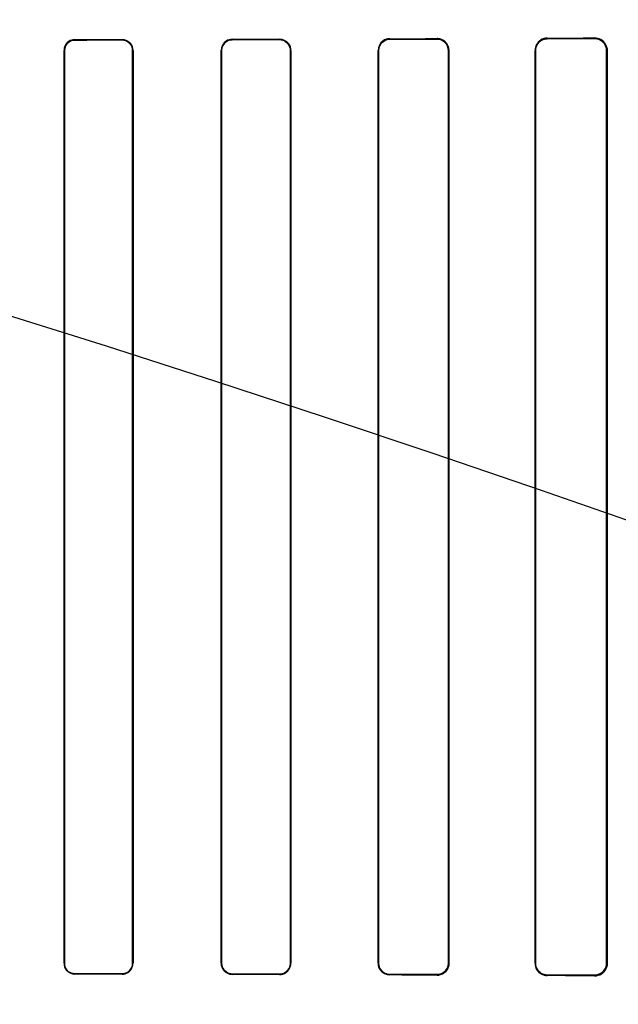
# Model space of a CAD drawing. Header units: millimetres. Extents: x 0 to 297, y 0 to 210.
# Tile 377 of 455: x 242.728 to 242.861, y 158.521 to 158.74. Entities that reach past the tile are written whole.
import ezdxf

# ---------------------------------------------------------------- set-up
doc = ezdxf.new("R2010")
doc.units = ezdxf.units.MM
doc.header["$LTSCALE"] = 16.335
doc.layers.get('0').update_dxf_attribs({"linetype": 'CONTINUOUS'})
for name, color, linetype in [('AXES_REF', 7, 'CONTINUOUS'), ('INTFCLR_1', 7, 'CONTINUOUS'), ('INTFCLR_72935', 7, 'CONTINUOUS')]:
    doc.layers.add(name, color=color, linetype=linetype)

msp = doc.modelspace()

# ---------------------------------------------------------------- linework, layer by layer
at = {"color": 7, "linetype": 'Continuous'}
for radius in [6.787079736, 6.7865, 6.743039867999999]:
    msp.add_circle((241.4889104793, 154.7114782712), radius, dxfattribs=at)
msp.add_arc((241.4889104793, 154.7114782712), 6.72, 278.2771290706, 261.7228709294, dxfattribs=at)
at = {"layer": 'AXES_REF', "color": 9, "linetype": 'Continuous'}
msp.add_circle((241.4889104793, 154.7114782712), 4.150003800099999, dxfattribs=at)
at = {"layer": 'AXES_REF', "color": 7, "linetype": 'Continuous'}
msp.add_arc((241.4889104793, 154.7114782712), 6.874, 113.0826847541, 66.9173152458, dxfattribs=at)
at = {"layer": 'AXES_REF', "color": 9, "linetype": 'Continuous'}
msp.add_arc((241.4889104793, 154.7114782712), 6.191158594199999, 94.4118118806, 85.5881881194, dxfattribs=at)
at = {"layer": 'INTFCLR_1', "color": 9, "linetype": 'Continuous'}
for p, q in [((242.845356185, 158.7355876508), (242.845356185, 158.7357045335)), ((242.855856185, 158.7357561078), (242.855856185, 158.735631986)), ((242.740356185, 158.7352897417), (242.740356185, 158.7353743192)), ((242.750856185, 158.7353970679), (242.750856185, 158.7353108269)), ((242.775356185, 158.7353663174), (242.775356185, 158.7354572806)), ((242.785856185, 158.7354864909), (242.785856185, 158.7353930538)), ((242.810356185, 158.7354633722), (242.810356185, 158.7355640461)), ((242.820856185, 158.7356019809), (242.820856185, 158.7354973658)), ((242.7379551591, 158.7329683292), (242.7380392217, 158.7329683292)), ((242.7532036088, 158.7329683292), (242.7532904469, 158.7329683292)), ((242.772873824, 158.7329683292), (242.7729640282, 158.7329683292)), ((242.7882873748, 158.7329683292), (242.7883817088, 158.7329683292)), ((242.8077693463, 158.7329683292), (242.8078688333, 158.7329683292)), ((242.8233938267, 158.7329683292), (242.8234999, 158.7329683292)), ((242.8426325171, 158.7329683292), (242.8427473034, 158.7329683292)), ((242.8585317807, 158.7329683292), (242.8586586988, 158.7329683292)), ((242.7380392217, 158.5299683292), (242.7379551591, 158.5299683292)), ((242.7532904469, 158.5299683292), (242.7532036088, 158.5299683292)), ((242.7729640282, 158.5299683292), (242.772873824, 158.5299683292)), ((242.7883817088, 158.5299683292), (242.7882873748, 158.5299683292)), ((242.8078688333, 158.5299683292), (242.8077693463, 158.5299683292)), ((242.8234999, 158.5299683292), (242.8233938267, 158.5299683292)), ((242.8427473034, 158.5299683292), (242.8426325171, 158.5299683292)), ((242.8586586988, 158.5299683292), (242.8585317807, 158.5299683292)), ((242.740356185, 158.5275623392), (242.740356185, 158.5276469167)), ((242.750856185, 158.5276258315), (242.750856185, 158.5275395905)), ((242.775356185, 158.5274793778), (242.775356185, 158.527570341)), ((242.785856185, 158.5275436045), (242.785856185, 158.5274501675)), ((242.810356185, 158.5273726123), (242.810356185, 158.5274732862)), ((242.820856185, 158.5274392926), (242.820856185, 158.5273346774)), ((242.845356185, 158.5272321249), (242.845356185, 158.5273490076)), ((242.855856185, 158.5273046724), (242.855856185, 158.5271805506))]:
    msp.add_line(p, q, dxfattribs=at)
at = {"layer": 'INTFCLR_1', "color": 6, "linetype": 'Continuous'}
for p, q in [((242.737955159, 158.7329683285), (242.737955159, 158.52996833)), ((242.7380392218, 158.7329683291), (242.7380392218, 158.5299683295)), ((242.7532036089, 158.5299683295), (242.7532036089, 158.7329683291)), ((242.7532904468, 158.52996833), (242.7532904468, 158.7329683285)), ((242.7728738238, 158.7329683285), (242.7728738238, 158.52996833)), ((242.7729640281, 158.7329683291), (242.7729640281, 158.5299683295)), ((242.7882873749, 158.5299683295), (242.7882873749, 158.7329683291)), ((242.7883817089, 158.52996833), (242.7883817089, 158.7329683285)), ((242.8077693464, 158.7329683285), (242.8077693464, 158.52996833)), ((242.8078688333, 158.7329683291), (242.8078688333, 158.5299683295)), ((242.8233938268, 158.5299683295), (242.8233938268, 158.7329683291)), ((242.8234999, 158.52996833), (242.8234999, 158.7329683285)), ((242.8426325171, 158.7329683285), (242.8426325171, 158.52996833)), ((242.8427473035, 158.7329683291), (242.8427473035, 158.5299683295)), ((242.8585317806, 158.5299683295), (242.8585317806, 158.7329683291)), ((242.8586586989, 158.52996833), (242.8586586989, 158.7329683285))]:
    msp.add_line(p, q, dxfattribs=at)
at = {"layer": 'INTFCLR_1', "color": 7, "linetype": 'Continuous'}
for points in [[(242.8567090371, 158.7354957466), (242.8566215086, 158.7355232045), (242.8565319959, 158.7355479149), (242.8564405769, 158.7355697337), (242.8563473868, 158.7355885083), (242.8562524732, 158.7356041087), (242.8561557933, 158.735616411), (242.8560574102, 158.7356252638), (242.8559574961, 158.7356305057), (242.855856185, 158.735631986)], [(242.855856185, 158.5273046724), (242.8559515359, 158.5273059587), (242.8560477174, 158.5273107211), (242.8561445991, 158.5273190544), (242.8562428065, 158.5273311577), (242.8563414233, 158.5273470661), (242.8564380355, 158.5273663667), (242.8565317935, 158.5273886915), (242.8566233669, 158.5274140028), (242.8567126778, 158.5274421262)]]:
    msp.add_lwpolyline(points, dxfattribs=at)
at = {"layer": 'INTFCLR_1', "color": 6, "linetype": 'Continuous'}
for centre, major_axis, ratio, start_param, end_param in [((242.553106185, 158.7364683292), (0.3650864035, 0), 0.0034906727, -0.642674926, -0.5930216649), ((242.553106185, 158.7364683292), (0.3650864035, 0), 0.0034906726, -1.0322457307, -0.9983944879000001), ((242.553106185, 158.7364683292), (0.3860864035, 0), 0.0034906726, -1.0644388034, -1.0330623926), ((242.553106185, 158.7364683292), (0.3650864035, 0), 0.0034906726, -0.9162996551, -0.8795209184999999), ((242.553106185, 158.7364683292), (0.3860864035, 0), 0.0034906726, -0.9573995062, -0.9237350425), ((242.553106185, 158.7364683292), (0.3650864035, 0), 0.0034906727, -0.7888979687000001, -0.7475038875), ((242.553106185, 158.7364683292), (0.3860864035, 0), 0.0034906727, -0.8415583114, -0.8044638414), ((242.553106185, 158.7364683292), (0.3860864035, 0), 0.0034906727, -0.7121557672, -0.6694696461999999), ((242.553106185, 158.5264683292), (0.3860864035, 0), 0.0034906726, 1.0330623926, 1.0644388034), ((242.553106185, 158.5264683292), (0.3650864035, 0), 0.0034906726, 0.9983944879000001, 1.0322457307), ((242.553106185, 158.5264683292), (0.3860864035, 0), 0.0034906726, 0.9237350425, 0.9573995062), ((242.553106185, 158.5264683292), (0.3650864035, 0), 0.0034906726, 0.8795209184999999, 0.9162996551), ((242.553106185, 158.5264683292), (0.3860864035, 0), 0.0034906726, 0.8044638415, 0.8415583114), ((242.553106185, 158.5264683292), (0.3650864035, 0), 0.0034906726, 0.7475038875, 0.7888979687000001), ((242.553106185, 158.5264683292), (0.3860864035, 0), 0.0034906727, 0.6694696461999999, 0.7121557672), ((242.553106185, 158.5264683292), (0.3650864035, 0), 0.0034906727, 0.5930216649, 0.642674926)]:
    msp.add_ellipse(centre, major_axis=major_axis, ratio=ratio, start_param=start_param, end_param=end_param, dxfattribs=at)
for points, knots in [([(242.8453561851, 158.7357045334), (242.8448516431, 158.7357021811), (242.843442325, 158.7353214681), (242.8426325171, 158.7338474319), (242.8426325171, 158.7329683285)], [0, 0, 0, 0, 0.3646494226, 1, 1, 1, 1]), ([(242.8586586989, 158.7329683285), (242.8586586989, 158.733450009), (242.858307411, 158.7348884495), (242.8567890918, 158.7357609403), (242.8558561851, 158.7357561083)], [0, 0, 0, 0, 0.3405065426, 1, 1, 1, 1]), ([(242.740356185, 158.7353743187), (242.7397759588, 158.7353731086), (242.7385057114, 158.73489641), (242.737955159, 158.7336139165), (242.737955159, 158.7329683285)], [0, 0, 0, 0, 0.473340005, 1, 1, 1, 1]), ([(242.7403561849, 158.7352897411), (242.7398825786, 158.7352888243), (242.7386742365, 158.734922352), (242.7380392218, 158.7336738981), (242.7380392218, 158.7329683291)], [0, 0, 0, 0, 0.4016424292, 1, 1, 1, 1]), ([(242.7532904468, 158.7329683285), (242.7532904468, 158.7334875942), (242.7528833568, 158.7347605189), (242.751574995, 158.7353986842), (242.7508561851, 158.7353970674)], [0, 0, 0, 0, 0.4194129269, 1, 1, 1, 1]), ([(242.7532036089, 158.7329683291), (242.7532036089, 158.7334732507), (242.7528066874, 158.7347017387), (242.7515454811, 158.7353122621), (242.750856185, 158.7353108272)], [0, 0, 0, 0, 0.4228048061, 1, 1, 1, 1]), ([(242.7753561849, 158.7354572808), (242.7748848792, 158.7354560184), (242.7735981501, 158.735099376), (242.7728738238, 158.7337580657), (242.7728738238, 158.7329683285)], [0, 0, 0, 0, 0.3737436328, 1, 1, 1, 1]), ([(242.7753561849, 158.7353663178), (242.7749077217, 158.7353652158), (242.7736690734, 158.7350273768), (242.7729640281, 158.7337344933), (242.7729640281, 158.7329683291)], [0, 0, 0, 0, 0.3692194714, 1, 1, 1, 1]), ([(242.7883817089, 158.7329683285), (242.7883817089, 158.7334883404), (242.7879787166, 158.7348046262), (242.7866192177, 158.7354886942), (242.785856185, 158.7354864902)], [0, 0, 0, 0, 0.4052942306, 1, 1, 1, 1]), ([(242.7882873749, 158.7329683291), (242.7882873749, 158.7334769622), (242.7878911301, 158.7347459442), (242.786583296, 158.7353949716), (242.785856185, 158.7353930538)], [0, 0, 0, 0, 0.4115998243, 1, 1, 1, 1]), ([(242.810356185, 158.735564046), (242.8098366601, 158.7355622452), (242.8084896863, 158.7351607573), (242.8077693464, 158.7337654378), (242.8077693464, 158.7329683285)], [0, 0, 0, 0, 0.3945870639, 1, 1, 1, 1]), ([(242.810356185, 158.7354633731), (242.809837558, 158.7354617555), (242.8085379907, 158.7350568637), (242.8078688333, 158.7337168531), (242.8078688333, 158.7329683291)], [0, 0, 0, 0, 0.4092870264, 1, 1, 1, 1]), ([(242.8234999, 158.7329683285), (242.8234999, 158.7334722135), (242.8231202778, 158.7348413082), (242.8216921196, 158.7356051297), (242.820856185, 158.7356019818)], [0, 0, 0, 0, 0.3760825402, 1, 1, 1, 1]), ([(242.8233938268, 158.7329683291), (242.8233938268, 158.7334740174), (242.8230075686, 158.7347935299), (242.8216385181, 158.7354999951), (242.820856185, 158.7354973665)], [0, 0, 0, 0, 0.392607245, 1, 1, 1, 1]), ([(242.8453561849, 158.7355876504), (242.8448916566, 158.7355857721), (242.8435460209, 158.7352400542), (242.8427473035, 158.7338270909), (242.8427473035, 158.7329683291)], [0, 0, 0, 0, 0.3510422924, 1, 1, 1, 1]), ([(242.737955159, 158.52996833), (242.737955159, 158.5294493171), (242.7383625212, 158.5281905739), (242.7396515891, 158.5275638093), (242.740356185, 158.5275623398)], [0, 0, 0, 0, 0.4241651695, 1, 1, 1, 1]), ([(242.7380392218, 158.5299683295), (242.7380392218, 158.5294642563), (242.7384357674, 158.5282489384), (242.7396793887, 158.5276482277), (242.7403561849, 158.5276469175)], [0, 0, 0, 0, 0.4268657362, 1, 1, 1, 1]), ([(242.750856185, 158.5276258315), (242.7514235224, 158.5276246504), (242.7526657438, 158.5280872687), (242.7532036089, 158.5293391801), (242.7532036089, 158.5299683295)], [0, 0, 0, 0, 0.4741698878, 1, 1, 1, 1]), ([(242.7508561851, 158.5275395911), (242.7513073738, 158.5275385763), (242.7525662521, 158.5278725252), (242.7532904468, 158.5291862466), (242.7532904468, 158.52996833)], [0, 0, 0, 0, 0.3658474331, 1, 1, 1, 1]), ([(242.7728738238, 158.52996833), (242.7728738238, 158.5294462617), (242.7732795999, 158.5281477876), (242.7746137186, 158.5274813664), (242.7753561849, 158.5274793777)], [0, 0, 0, 0, 0.4128532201, 1, 1, 1, 1]), ([(242.7729640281, 158.5299683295), (242.7729640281, 158.5294600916), (242.7733604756, 158.5282077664), (242.7746456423, 158.5275720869), (242.7753561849, 158.5275703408)], [0, 0, 0, 0, 0.417004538, 1, 1, 1, 1]), ([(242.785856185, 158.5275436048), (242.7863169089, 158.5275423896), (242.7875765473, 158.5278854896), (242.7882873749, 158.5291966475), (242.7882873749, 158.5299683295)], [0, 0, 0, 0, 0.3738418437, 1, 1, 1, 1]), ([(242.785856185, 158.5274501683), (242.7863420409, 158.5274487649), (242.7876522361, 158.5278121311), (242.7883817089, 158.5291734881), (242.7883817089, 158.52996833)], [0, 0, 0, 0, 0.3793690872, 1, 1, 1, 1]), ([(242.8077693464, 158.52996833), (242.8077693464, 158.5294503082), (242.8081636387, 158.5281016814), (242.8095575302, 158.5273753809), (242.810356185, 158.5273726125)], [0, 0, 0, 0, 0.3934298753, 1, 1, 1, 1]), ([(242.8078688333, 158.5299683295), (242.8078688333, 158.5294587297), (242.8082612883, 158.5281604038), (242.8095993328, 158.5274756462), (242.810356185, 158.5274732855)], [0, 0, 0, 0, 0.4023826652, 1, 1, 1, 1]), ([(242.820856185, 158.5274392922), (242.8213634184, 158.5274375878), (242.8226839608, 158.5278220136), (242.8233938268, 158.5291875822), (242.8233938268, 158.5299683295)], [0, 0, 0, 0, 0.3938220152, 1, 1, 1, 1]), ([(242.820856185, 158.5273346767), (242.8213952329, 158.5273326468), (242.8227734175, 158.5277435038), (242.8234999, 158.529165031), (242.8234999, 158.52996833)], [0, 0, 0, 0, 0.4015729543, 1, 1, 1, 1]), ([(242.8426325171, 158.52996833), (242.8426325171, 158.5294719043), (242.8429988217, 158.5280626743), (242.8444696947, 158.5272362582), (242.8453561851, 158.5272321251)], [0, 0, 0, 0, 0.3589677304, 1, 1, 1, 1]), ([(242.8427473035, 158.5299683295), (242.8427473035, 158.5294735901), (242.8431172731, 158.5281196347), (242.8445249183, 158.5273523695), (242.8453561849, 158.5273490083)], [0, 0, 0, 0, 0.3731030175, 1, 1, 1, 1]), ([(242.8558561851, 158.5271805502), (242.8563959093, 158.5271777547), (242.8578498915, 158.5275785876), (242.8586586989, 158.5290881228), (242.8586586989, 158.52996833)], [0, 0, 0, 0, 0.380109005, 1, 1, 1, 1])]:
    msp.add_open_spline(points, degree=3, knots=knots, dxfattribs=at)
at = {"layer": 'INTFCLR_1', "color": 7, "linetype": 'Continuous'}
for points, knots in [([(242.8585317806, 158.7329683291), (242.858531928, 158.7334315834), (242.8581933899, 158.7348110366), (242.8567441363, 158.7356170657), (242.8558561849, 158.7356319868)], [0, 0, 0, 0, 0.3428133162, 1, 1, 1, 1]), ([(242.8558561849, 158.5273046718), (242.8563573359, 158.5273116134), (242.8577407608, 158.5276647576), (242.8585359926, 158.5291147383), (242.8585317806, 158.5299683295)], [0, 0, 0, 0, 0.3699430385, 1, 1, 1, 1]), ([(242.8567126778, 158.5274421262), (242.8571596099, 158.5275915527), (242.8581170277, 158.5282218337), (242.8585317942, 158.5293502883), (242.8585317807, 158.5299683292)], [0, 0, 0, 0, 0.4326208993, 1, 1, 1, 1])]:
    msp.add_open_spline(points, degree=3, knots=knots, dxfattribs=at)
at = {"layer": 'INTFCLR_72935', "color": 9, "linetype": 'Continuous'}
for p, q in [((242.845356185, 158.7357045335), (242.845356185, 158.7355876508)), ((242.855856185, 158.735631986), (242.855856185, 158.7357561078)), ((242.740356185, 158.7353743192), (242.740356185, 158.7352897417)), ((242.750856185, 158.7353108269), (242.750856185, 158.7353970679)), ((242.775356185, 158.7354572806), (242.775356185, 158.7353663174)), ((242.785856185, 158.7353930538), (242.785856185, 158.7354864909)), ((242.810356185, 158.7355640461), (242.810356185, 158.7354633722)), ((242.820856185, 158.7354973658), (242.820856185, 158.7356019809)), ((242.7380392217, 158.7329683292), (242.7379551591, 158.7329683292)), ((242.7532904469, 158.7329683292), (242.7532036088, 158.7329683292)), ((242.7729640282, 158.7329683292), (242.772873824, 158.7329683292)), ((242.7883817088, 158.7329683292), (242.7882873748, 158.7329683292)), ((242.8078688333, 158.7329683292), (242.8077693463, 158.7329683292)), ((242.8234999, 158.7329683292), (242.8233938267, 158.7329683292)), ((242.8427473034, 158.7329683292), (242.8426325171, 158.7329683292)), ((242.8586586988, 158.7329683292), (242.8585317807, 158.7329683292)), ((242.7379551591, 158.5299683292), (242.7380392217, 158.5299683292)), ((242.7532036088, 158.5299683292), (242.7532904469, 158.5299683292)), ((242.772873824, 158.5299683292), (242.7729640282, 158.5299683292)), ((242.7882873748, 158.5299683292), (242.7883817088, 158.5299683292)), ((242.8077693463, 158.5299683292), (242.8078688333, 158.5299683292)), ((242.8233938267, 158.5299683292), (242.8234999, 158.5299683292)), ((242.8426325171, 158.5299683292), (242.8427473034, 158.5299683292)), ((242.8585317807, 158.5299683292), (242.8586586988, 158.5299683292)), ((242.740356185, 158.5276469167), (242.740356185, 158.5275623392)), ((242.750856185, 158.5275395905), (242.750856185, 158.5276258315)), ((242.775356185, 158.527570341), (242.775356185, 158.5274793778)), ((242.785856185, 158.5274501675), (242.785856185, 158.5275436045)), ((242.810356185, 158.5274732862), (242.810356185, 158.5273726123)), ((242.820856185, 158.5273346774), (242.820856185, 158.5274392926)), ((242.845356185, 158.5273490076), (242.845356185, 158.5272321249)), ((242.855856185, 158.5271805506), (242.855856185, 158.5273046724))]:
    msp.add_line(p, q, dxfattribs=at)
at = {"layer": 'INTFCLR_72935', "color": 6, "linetype": 'Continuous'}
for p, q in [((242.7379551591, 158.52996833), (242.7379551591, 158.7329683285)), ((242.7380392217, 158.5299683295), (242.7380392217, 158.7329683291)), ((242.7532036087, 158.7329683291), (242.7532036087, 158.5299683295)), ((242.753290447, 158.7329683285), (242.753290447, 158.52996833)), ((242.772873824, 158.52996833), (242.772873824, 158.7329683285)), ((242.7729640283, 158.5299683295), (242.7729640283, 158.7329683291)), ((242.7882873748, 158.7329683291), (242.7882873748, 158.5299683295)), ((242.7883817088, 158.7329683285), (242.7883817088, 158.52996833)), ((242.8077693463, 158.52996833), (242.8077693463, 158.7329683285)), ((242.8078688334, 158.5299683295), (242.8078688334, 158.7329683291)), ((242.8233938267, 158.7329683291), (242.8233938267, 158.5299683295)), ((242.8234998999, 158.7329683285), (242.8234998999, 158.52996833)), ((242.8426325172, 158.52996833), (242.8426325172, 158.7329683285)), ((242.8427473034, 158.5299683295), (242.8427473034, 158.7329683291)), ((242.8585317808, 158.7329683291), (242.8585317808, 158.5299683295)), ((242.8586586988, 158.7329683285), (242.8586586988, 158.52996833))]:
    msp.add_line(p, q, dxfattribs=at)
at = {"layer": 'INTFCLR_72935', "color": 7, "linetype": 'Continuous'}
for points in [[(242.8217280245, 158.73545698), (242.8216383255, 158.7354862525), (242.8215466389, 158.7355125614), (242.8214530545, 158.7355357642), (242.8213577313, 158.7355557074), (242.8212607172, 158.7355722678), (242.8211619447, 158.7355853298), (242.8210614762, 158.7355947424), (242.8209595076, 158.7356003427), (242.820856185, 158.7356019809)], [(242.855856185, 158.735631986), (242.8559515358, 158.7356306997), (242.8560477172, 158.7356259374), (242.8561445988, 158.735617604), (242.8562428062, 158.7356055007), (242.856341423, 158.7355895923), (242.8564380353, 158.7355702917), (242.8565317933, 158.7355479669), (242.8566233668, 158.7355226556), (242.8567126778, 158.7354945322)], [(242.8567090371, 158.5274409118), (242.8566215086, 158.5274134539), (242.8565319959, 158.5273887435), (242.8564405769, 158.5273669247), (242.8563473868, 158.5273481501), (242.8562524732, 158.5273325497), (242.8561557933, 158.5273202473), (242.8560574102, 158.5273113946), (242.8559574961, 158.5273061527), (242.855856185, 158.5273046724)]]:
    msp.add_lwpolyline(points, dxfattribs=at)
at = {"layer": 'INTFCLR_72935', "color": 6, "linetype": 'Continuous'}
for centre, major_axis, ratio, start_param, end_param in [((242.553106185, 158.7364683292), (0.3650864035, 0), 0.0034906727, -0.642674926, -0.5930216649), ((242.553106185, 158.7364683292), (0.3650864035, 0), 0.0034906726, -1.0322457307, -0.9983944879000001), ((242.553106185, 158.7364683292), (0.3860864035, 0), 0.0034906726, -1.0644388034, -1.0330623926), ((242.553106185, 158.7364683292), (0.3650864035, 0), 0.0034906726, -0.9162996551, -0.8795209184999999), ((242.553106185, 158.7364683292), (0.3860864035, 0), 0.0034906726, -0.9573995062, -0.9237350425), ((242.553106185, 158.7364683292), (0.3650864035, 0), 0.0034906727, -0.7888979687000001, -0.7475038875), ((242.553106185, 158.7364683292), (0.3860864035, 0), 0.0034906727, -0.8415583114, -0.8044638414), ((242.553106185, 158.7364683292), (0.3860864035, 0), 0.0034906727, -0.7121557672, -0.6694696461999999), ((242.553106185, 158.5264683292), (0.3860864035, 0), 0.0034906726, 1.0330623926, 1.0644388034), ((242.553106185, 158.5264683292), (0.3650864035, 0), 0.0034906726, 0.9983944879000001, 1.0322457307), ((242.553106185, 158.5264683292), (0.3860864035, 0), 0.0034906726, 0.9237350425, 0.9573995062), ((242.553106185, 158.5264683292), (0.3650864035, 0), 0.0034906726, 0.8795209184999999, 0.9162996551), ((242.553106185, 158.5264683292), (0.3860864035, 0), 0.0034906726, 0.8044638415, 0.8415583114), ((242.553106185, 158.5264683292), (0.3650864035, 0), 0.0034906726, 0.7475038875, 0.7888979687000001), ((242.553106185, 158.5264683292), (0.3860864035, 0), 0.0034906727, 0.6694696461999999, 0.7121557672), ((242.553106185, 158.5264683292), (0.3650864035, 0), 0.0034906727, 0.5930216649, 0.642674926)]:
    msp.add_ellipse(centre, major_axis=major_axis, ratio=ratio, start_param=start_param, end_param=end_param, dxfattribs=at)
for points, knots in [([(242.845356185, 158.7357045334), (242.8448410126, 158.7357021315), (242.8434293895, 158.7353107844), (242.8426325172, 158.7338376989), (242.8426325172, 158.7329683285)], [0, 0, 0, 0, 0.3720910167, 1, 1, 1, 1]), ([(242.855856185, 158.7357561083), (242.8563959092, 158.7357589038), (242.8578498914, 158.7353580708), (242.8586586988, 158.7338485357), (242.8586586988, 158.7329683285)], [0, 0, 0, 0, 0.3801090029, 1, 1, 1, 1]), ([(242.7403561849, 158.7353743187), (242.7399043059, 158.7353733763), (242.7386605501, 158.7350331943), (242.7379551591, 158.7337355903), (242.7379551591, 158.7329683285)], [0, 0, 0, 0, 0.3706542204, 1, 1, 1, 1]), ([(242.7380392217, 158.7329683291), (242.7380392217, 158.7334754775), (242.7384385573, 158.7346917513), (242.7396822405, 158.7352884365), (242.7403561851, 158.7352897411)], [0, 0, 0, 0, 0.4293885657, 1, 1, 1, 1]), ([(242.753290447, 158.7329683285), (242.753290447, 158.7334914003), (242.7528799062, 158.7347655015), (242.7515714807, 158.7353986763), (242.750856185, 158.7353970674)], [0, 0, 0, 0, 0.4223875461, 1, 1, 1, 1]), ([(242.7508561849, 158.7353108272), (242.7514235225, 158.7353120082), (242.7526657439, 158.7348493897), (242.7532036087, 158.7335974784), (242.7532036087, 158.7329683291)], [0, 0, 0, 0, 0.4741700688, 1, 1, 1, 1]), ([(242.775356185, 158.7354572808), (242.7748727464, 158.7354559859), (242.7735832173, 158.7350873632), (242.772873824, 158.7337469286), (242.772873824, 158.7329683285)], [0, 0, 0, 0, 0.3830625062, 1, 1, 1, 1]), ([(242.7729640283, 158.7329683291), (242.7729640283, 158.7334768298), (242.7733601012, 158.7347296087), (242.7746457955, 158.7353645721), (242.7753561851, 158.7353663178)], [0, 0, 0, 0, 0.4171825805, 1, 1, 1, 1]), ([(242.7883817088, 158.7329683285), (242.7883817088, 158.7334878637), (242.7879799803, 158.7348044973), (242.7866197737, 158.7354886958), (242.7858561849, 158.7354864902)], [0, 0, 0, 0, 0.4048976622, 1, 1, 1, 1]), ([(242.7858561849, 158.7353930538), (242.7863292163, 158.7353943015), (242.7875917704, 158.7350389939), (242.7882873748, 158.7337287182), (242.7882873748, 158.7329683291)], [0, 0, 0, 0, 0.383512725, 1, 1, 1, 1]), ([(242.8103561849, 158.735564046), (242.8098283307, 158.7355622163), (242.8084792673, 158.7351526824), (242.8077693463, 158.7337577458), (242.8077693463, 158.7329683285)], [0, 0, 0, 0, 0.400719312, 1, 1, 1, 1]), ([(242.8078688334, 158.7329683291), (242.8078688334, 158.7334752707), (242.8082577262, 158.7347734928), (242.8095967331, 158.7354610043), (242.8103561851, 158.7354633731)], [0, 0, 0, 0, 0.4003021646, 1, 1, 1, 1]), ([(242.8208561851, 158.7354973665), (242.8213697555, 158.7354990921), (242.8226920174, 158.7351086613), (242.8233938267, 158.733743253), (242.8233938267, 158.7329683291)], [0, 0, 0, 0, 0.3985831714, 1, 1, 1, 1]), ([(242.8427473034, 158.7329683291), (242.8427473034, 158.7334630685), (242.8431172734, 158.7348170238), (242.8445249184, 158.7355842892), (242.8453561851, 158.7355876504)], [0, 0, 0, 0, 0.3731029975, 1, 1, 1, 1]), ([(242.7379551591, 158.52996833), (242.7379551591, 158.5294470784), (242.7383643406, 158.5281875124), (242.7396536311, 158.5275638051), (242.7403561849, 158.5275623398)], [0, 0, 0, 0, 0.4259263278, 1, 1, 1, 1]), ([(242.7403561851, 158.5276469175), (242.7398735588, 158.5276478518), (242.7386631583, 158.528023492), (242.7380392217, 158.5292711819), (242.7380392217, 158.5299683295)], [0, 0, 0, 0, 0.4090841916, 1, 1, 1, 1]), ([(242.750856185, 158.5275395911), (242.751320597, 158.5275385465), (242.7525826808, 158.5278853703), (242.753290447, 158.5291983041), (242.753290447, 158.52996833)], [0, 0, 0, 0, 0.3762139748, 1, 1, 1, 1]), ([(242.7532036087, 158.5299683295), (242.7532036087, 158.5294587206), (242.7528022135, 158.5282289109), (242.7515411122, 158.5276244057), (242.7508561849, 158.5276258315)], [0, 0, 0, 0, 0.4266160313, 1, 1, 1, 1]), ([(242.772873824, 158.52996833), (242.772873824, 158.5294478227), (242.7732772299, 158.5281492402), (242.7746121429, 158.5274813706), (242.775356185, 158.5274793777)], [0, 0, 0, 0, 0.4116139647, 1, 1, 1, 1]), ([(242.7753561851, 158.5275703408), (242.7748958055, 158.5275714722), (242.7736543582, 158.5279209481), (242.7729640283, 158.5292130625), (242.7729640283, 158.5299683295)], [0, 0, 0, 0, 0.3787123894, 1, 1, 1, 1]), ([(242.7882873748, 158.5299683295), (242.7882873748, 158.5294594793), (242.7878915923, 158.5281900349), (242.7865831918, 158.5275416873), (242.7858561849, 158.5275436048)], [0, 0, 0, 0, 0.4117378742, 1, 1, 1, 1]), ([(242.7858561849, 158.5274501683), (242.7863528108, 158.5274487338), (242.7876655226, 158.5278228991), (242.7883817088, 158.5291834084), (242.7883817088, 158.52996833)], [0, 0, 0, 0, 0.3875214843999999, 1, 1, 1, 1]), ([(242.8077693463, 158.52996833), (242.8077693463, 158.5294527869), (242.8081617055, 158.528105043), (242.8095553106, 158.5273753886), (242.8103561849, 158.5273726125)], [0, 0, 0, 0, 0.391624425, 1, 1, 1, 1]), ([(242.8103561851, 158.5274732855), (242.8098587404, 158.5274748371), (242.8085637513, 158.5278578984), (242.8078688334, 158.5292000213), (242.8078688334, 158.5299683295)], [0, 0, 0, 0, 0.3930041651, 1, 1, 1, 1]), ([(242.8234998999, 158.52996833), (242.8234998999, 158.529464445), (242.823120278, 158.5280953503), (242.8216921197, 158.5273315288), (242.8208561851, 158.5273346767)], [0, 0, 0, 0, 0.3760825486, 1, 1, 1, 1]), ([(242.8233938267, 158.5299683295), (242.8233938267, 158.5294628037), (242.8230071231, 158.5281436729), (242.8216385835, 158.5274366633), (242.8208561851, 158.5274392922)], [0, 0, 0, 0, 0.3925107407, 1, 1, 1, 1]), ([(242.8426325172, 158.52996833), (242.8426325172, 158.5295013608), (242.8429705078, 158.5280989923), (242.8444431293, 158.527236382), (242.845356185, 158.5272321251)], [0, 0, 0, 0, 0.3383749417, 1, 1, 1, 1]), ([(242.8453561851, 158.5273490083), (242.8448917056, 158.5273508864), (242.8435460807, 158.5276965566), (242.8427473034, 158.5291095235), (242.8427473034, 158.5299683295)], [0, 0, 0, 0, 0.351006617, 1, 1, 1, 1]), ([(242.8586586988, 158.52996833), (242.8586586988, 158.5294866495), (242.8583074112, 158.5280482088), (242.8567890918, 158.5271757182), (242.855856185, 158.5271805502)], [0, 0, 0, 0, 0.3405065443, 1, 1, 1, 1])]:
    msp.add_open_spline(points, degree=3, knots=knots, dxfattribs=at)
at = {"layer": 'INTFCLR_72935', "color": 7, "linetype": 'Continuous'}
for points, knots in [([(242.8208561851, 158.7356019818), (242.8213952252, 158.7355984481), (242.8227715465, 158.7351973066), (242.8235054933, 158.7337716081), (242.8234998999, 158.7329683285)], [0, 0, 0, 0, 0.4015729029, 1, 1, 1, 1]), ([(242.8234999, 158.7329683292), (242.8234999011, 158.7334406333), (242.8232060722, 158.7345280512), (242.8222912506, 158.735261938), (242.8217280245, 158.73545698)], [0, 0, 0, 0, 0.4420893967, 1, 1, 1, 1]), ([(242.8558561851, 158.7356319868), (242.8563573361, 158.7356250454), (242.8577407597, 158.7352718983), (242.8585359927, 158.7338219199), (242.8585317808, 158.7329683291)], [0, 0, 0, 0, 0.3699431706, 1, 1, 1, 1]), ([(242.8585317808, 158.5299683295), (242.8585319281, 158.5295050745), (242.8581933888, 158.5281256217), (242.8567441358, 158.5273195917), (242.8558561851, 158.5273046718)], [0, 0, 0, 0, 0.3428138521, 1, 1, 1, 1]), ([(242.8585317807, 158.5299683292), (242.8585317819, 158.5294863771), (242.8582289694, 158.5283757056), (242.8572867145, 158.5276331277), (242.8567090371, 158.5274409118)], [0, 0, 0, 0, 0.4418461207, 1, 1, 1, 1])]:
    msp.add_open_spline(points, degree=3, knots=knots, dxfattribs=at)

doc.saveas('drawing.dxf')
